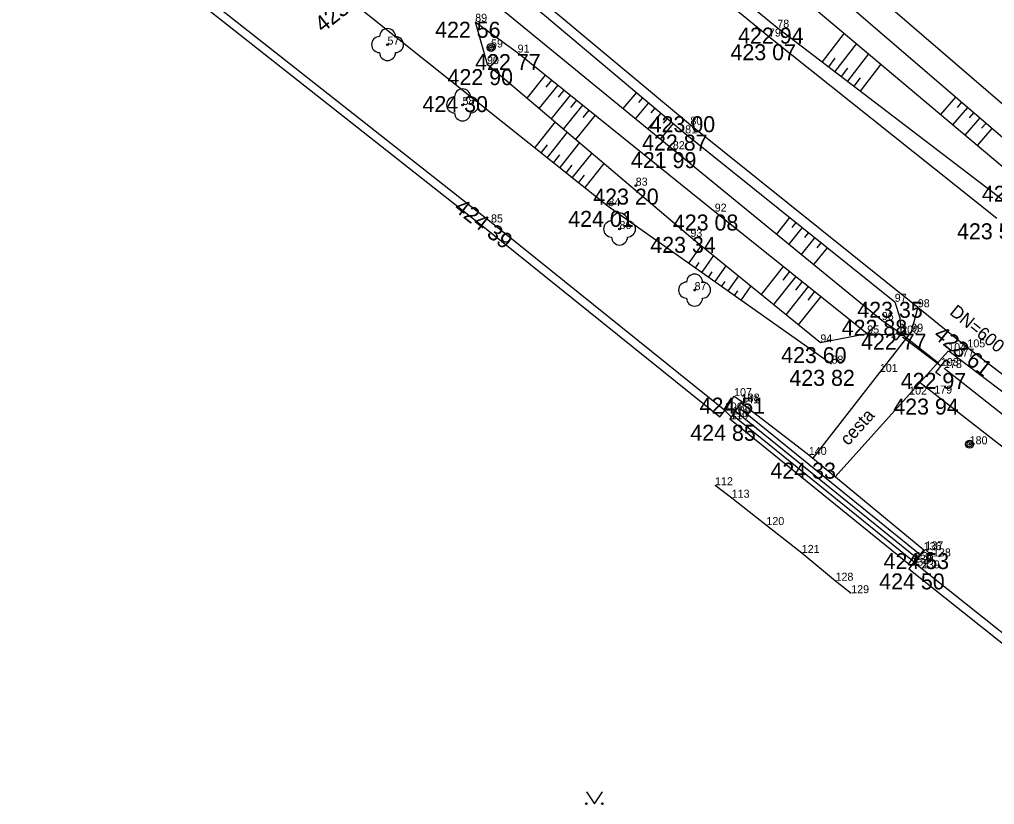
# Model space of a CAD drawing. Extents: x -559180 to -551373, y -1076947 to -1072071.
# Drawn here: x -554603.5 to -554542.6, y -1073678.2 to -1073629.1 of the extents above; entities that cross this region are included whole.
import ezdxf

# ---------------------------------------------------------------- set-up
doc = ezdxf.new("R2010")
doc.units = 0
for name, color, linetype in [('12_PLOTY', 7, 'Continuous'), ('17_KOMUNIKACE', 7, 'Continuous'), ('18_POLOHOPIS', 7, 'Continuous'), ('1_VODA_ZN', 7, 'Continuous'), ('20_EL_ZN', 7, 'Continuous'), ('26_SRAFY', 7, 'Continuous'), ('27_HRANA_PATA', 7, 'Continuous'), ('34_ZELEN', 7, 'Continuous'), ('3_BODY', 7, 'Continuous'), ('40_KANAL_ZN', 7, 'Continuous'), ('45_ZN_KULTURY', 7, 'Continuous'), ('49_POPIS_KANAL', 7, 'Continuous'), ('52_POPIS_UCELOVY', 7, 'Continuous'), ('6_VYSKY', 7, 'Continuous')]:
    doc.layers.add(name, color=color, linetype=linetype)

# ---------------------------------------------------------------- blocks, each defined once
blk = doc.blocks.new('STL')
at = {"layer": '34_ZELEN'}
blk.add_circle((0, 0), 0.05, dxfattribs=at)
for centre, start, end in [((0, 0.5), 0, 180), ((-0.5, 0), 90, 270), ((0.5, 0), 270, 90), ((0, -0.5), 180, 0)]:
    blk.add_arc(centre, 0.5, start, end, dxfattribs=at)
blk = doc.blocks.new('SLB')
at = {"layer": '20_EL_ZN'}
for radius in [0.25, 0.158, 0.05]:
    blk.add_circle((0, 0), radius, dxfattribs=at)
blk = doc.blocks.new('T')
at = {"layer": '6_VYSKY'}
blk.add_circle((0, 0), 0.05, dxfattribs=at)
blk = doc.blocks.new('JS600')
at = {"layer": '49_POPIS_KANAL'}
blk.add_text('DN=600', height=0.8, rotation=0.00002, dxfattribs=at).set_placement((0.752, -0.172))
blk = doc.blocks.new('VYUST')
at = {"layer": '40_KANAL_ZN'}
for p, q in [((-0.35, 0.5), (0, 0.5)), ((0, 0.5), (0, -0.5)), ((0, 0), (3, 0.001)), ((-0.35, -0.5), (0, -0.5))]:
    blk.add_line(p, q, dxfattribs=at)
blk = doc.blocks.new('PARK')
at = {"layer": '45_ZN_KULTURY'}
for p, q in [((-0.5, 0.75), (0, 0)), ((0, 0), (0.5, 0.75))]:
    blk.add_line(p, q, dxfattribs=at)
for centre in [(-0.5, 0), (0.5, 0)]:
    blk.add_circle(centre, 0.05, dxfattribs=at)
blk = doc.blocks.new('POINT_DISPLAY')
blk.add_line((0, 0), (0, 0))

msp = doc.modelspace()

# ---------------------------------------------------------------- linework, layer by layer
at = {"layer": '12_PLOTY'}
for p, q in [((-554574.06, -1073641.83), (-554603.22, -1073618.81)), ((-554603.529, -1073619.202), (-554574.369, -1073642.222)), ((-554538.64, -1073637.43), (-554551.66, -1073626.19)), ((-554559.45, -1073653.59), (-554574.06, -1073641.83)), ((-554574.373, -1073642.219), (-554559.763, -1073653.979)), ((-554559.763, -1073653.979), (-554559.45, -1073653.59)), ((-554559.45, -1073653.59), (-554559.06, -1073653.98)), ((-554560.06, -1073658.26), (-554559.02, -1073659.04)), ((-554559.02, -1073659.04), (-554556.85, -1073660.75)), ((-554556.85, -1073660.75), (-554554.64, -1073662.49)), ((-554554.64, -1073662.49), (-554552.53, -1073664.23)), ((-554547.63, -1073663.1), (-554547.942, -1073663.49)), ((-554547.942, -1073663.49), (-554530.752, -1073677.22)), ((-554530.44, -1073676.83), (-554547.63, -1073663.1)), ((-554552.53, -1073664.23), (-554551.55, -1073665.01))]:
    msp.add_line(p, q, dxfattribs=at)
at = {"layer": '17_KOMUNIKACE'}
for p, q in [((-554573.64, -1073616.25), (-554556.69, -1073630.21)), ((-554578.41, -1073621.68), (-554561.6, -1073635.72)), ((-554556.69, -1073630.21), (-554542.45, -1073641.57)), ((-554561.6, -1073635.72), (-554547.39, -1073647.13)), ((-554547.39, -1073647.13), (-554547.8, -1073648.66)), ((-554547.39, -1073647.13), (-554544.29, -1073649.64)), ((-554547.8, -1073648.66), (-554553.947, -1073656.564)), ((-554552.558, -1073657.73), (-554545.49, -1073649.88)), ((-554545.49, -1073649.88), (-554544.29, -1073649.64)), ((-554544.29, -1073649.64), (-554527.22, -1073662.69))]:
    msp.add_line(p, q, dxfattribs=at)
at = {"layer": '18_POLOHOPIS'}
for p, q in [((-554559.45, -1073653.59), (-554558.87, -1073652.69)), ((-554558.39, -1073653.03), (-554559.142, -1073654.104)), ((-554558.87, -1073652.69), (-554558.39, -1073653.03)), ((-554554.2, -1073656.37), (-554558.446, -1073653.11)), ((-554558.797, -1073653.611), (-554547.424, -1073662.821)), ((-554558.624, -1073653.364), (-554547.236, -1073662.588)), ((-554559.142, -1073654.104), (-554547.8, -1073663.29)), ((-554558.969, -1073653.857), (-554547.612, -1073663.055)), ((-554547.02, -1073662.32), (-554554.2, -1073656.37)), ((-554547.52, -1073662.94), (-554546.91, -1073662.27)), ((-554546.91, -1073662.27), (-554546.44, -1073662.71)), ((-554547.52, -1073662.94), (-554547.02, -1073662.32)), ((-554546.44, -1073662.71), (-554547.151, -1073663.483)), ((-554547.8, -1073663.29), (-554547.52, -1073662.94))]:
    msp.add_line(p, q, dxfattribs=at)
at = {"layer": '26_SRAFY'}
for p, q in [((-554551.996, -1073629.992), (-554553.368, -1073631.79)), ((-554551.23, -1073630.638), (-554552.574, -1073632.397)), ((-554552.564, -1073631.56), (-554552.971, -1073632.093)), ((-554550.465, -1073631.283), (-554551.779, -1073633.004)), ((-554551.778, -1073632.178), (-554552.176, -1073632.7)), ((-554549.7, -1073631.929), (-554550.984, -1073633.611)), ((-554571.809, -1073634.055), (-554570.652, -1073632.621)), ((-554570.612, -1073633.368), (-554570.263, -1073632.934)), ((-554550.992, -1073632.797), (-554551.382, -1073633.307)), ((-554571.047, -1073634.703), (-554569.873, -1073633.248)), ((-554569.839, -1073634.002), (-554569.484, -1073633.562)), ((-554570.285, -1073635.351), (-554569.095, -1073633.876)), ((-554569.065, -1073634.636), (-554568.706, -1073634.19)), ((-554565.795, -1073634.712), (-554564.954, -1073633.714)), ((-554564.822, -1073634.334), (-554564.571, -1073634.036)), ((-554545.958, -1073635.086), (-554545.015, -1073633.99)), ((-554569.522, -1073635.998), (-554568.317, -1073634.504)), ((-554568.292, -1073635.269), (-554567.928, -1073634.818)), ((-554565.022, -1073635.347), (-554564.189, -1073634.358)), ((-554564.055, -1073634.975), (-554563.806, -1073634.68)), ((-554545.194, -1073635.731), (-554544.257, -1073634.642)), ((-554544.918, -1073634.644), (-554544.636, -1073634.316)), ((-554568.76, -1073636.646), (-554567.539, -1073635.132)), ((-554564.248, -1073635.981), (-554563.424, -1073635.002)), ((-554563.288, -1073635.616), (-554563.042, -1073635.324)), ((-554544.429, -1073636.376), (-554543.499, -1073635.294)), ((-554544.158, -1073635.294), (-554543.878, -1073634.968)), ((-554570.055, -1073635.546), (-554571.328, -1073637.142)), ((-554563.475, -1073636.615), (-554562.659, -1073635.646)), ((-554543.665, -1073637.021), (-554542.741, -1073635.946)), ((-554543.398, -1073635.944), (-554543.12, -1073635.62)), ((-554569.292, -1073636.194), (-554570.546, -1073637.766)), ((-554570.558, -1073636.979), (-554570.937, -1073637.454)), ((-554568.53, -1073636.841), (-554569.765, -1073638.389)), ((-554569.782, -1073637.61), (-554570.156, -1073638.078)), ((-554567.767, -1073637.489), (-554568.983, -1073639.013)), ((-554569.006, -1073638.24), (-554569.374, -1073638.701)), ((-554567.005, -1073638.137), (-554568.201, -1073639.637)), ((-554568.23, -1073638.871), (-554568.592, -1073639.325)), ((-554556.207, -1073642.56), (-554555.377, -1073641.528)), ((-554555.432, -1073643.193), (-554554.597, -1073642.154)), ((-554555.237, -1073642.152), (-554554.987, -1073641.841)), ((-554554.658, -1073643.826), (-554553.818, -1073642.781)), ((-554554.459, -1073642.78), (-554554.208, -1073642.467)), ((-554560.932, -1073643.273), (-554561.701, -1073644.361)), ((-554553.681, -1073643.408), (-554553.428, -1073643.094)), ((-554560.155, -1073643.905), (-554560.884, -1073644.938)), ((-554553.884, -1073644.459), (-554553.038, -1073643.407)), ((-554561.068, -1073644.331), (-554561.292, -1073644.649)), ((-554559.377, -1073644.537), (-554560.067, -1073645.515)), ((-554557.165, -1073646.335), (-554555.773, -1073644.594)), ((-554560.263, -1073644.925), (-554560.476, -1073645.226)), ((-554558.599, -1073645.169), (-554559.25, -1073646.091)), ((-554556.389, -1073646.965), (-554554.992, -1073645.218)), ((-554555.801, -1073645.429), (-554555.383, -1073644.906)), ((-554559.457, -1073645.518), (-554559.659, -1073645.803)), ((-554557.821, -1073645.801), (-554558.433, -1073646.668)), ((-554555.021, -1073646.056), (-554554.601, -1073645.531)), ((-554558.652, -1073646.111), (-554558.842, -1073646.38)), ((-554555.613, -1073647.596), (-554554.211, -1073645.843)), ((-554554.242, -1073646.682), (-554553.82, -1073646.155)), ((-554554.837, -1073648.227), (-554553.43, -1073646.467))]:
    msp.add_line(p, q, dxfattribs=at)
at = {"layer": '27_HRANA_PATA'}
for p, q in [((-554573.17, -1073615.64), (-554556.17, -1073629.65)), ((-554578.71, -1073622.13), (-554561.93, -1073636.26)), ((-554579.64, -1073623.36), (-554562.7, -1073637.25)), ((-554553.84, -1073626.4), (-554539.83, -1073638.45)), ((-554583.63, -1073627.33), (-554566.73, -1073640.81)), ((-554554.76, -1073627.66), (-554540.88, -1073639.37)), ((-554575.05, -1073629.28), (-554574.31, -1073631.93)), ((-554575.05, -1073629.28), (-554572.4, -1073631.21)), ((-554556.17, -1073629.65), (-554541.99, -1073640.48)), ((-554572.4, -1073631.21), (-554560.08, -1073641.15)), ((-554574.31, -1073631.93), (-554561.6, -1073642.73)), ((-554561.93, -1073636.26), (-554548.83, -1073646.79)), ((-554562.7, -1073637.25), (-554549.64, -1073647.93)), ((-554566.73, -1073640.81), (-554552.78, -1073650.66)), ((-554560.08, -1073641.15), (-554550.55, -1073648.77)), ((-554561.6, -1073642.73), (-554553.48, -1073649.33)), ((-554549.64, -1073647.93), (-554548.43, -1073648.78)), ((-554553.48, -1073649.33), (-554550.55, -1073648.77)), ((-554545.43, -1073649.868), (-554527.72, -1073663.42)), ((-554545.75, -1073650.93), (-554528.7, -1073664.46)), ((-554547.25, -1073651.835), (-554529.54, -1073665.66))]:
    msp.add_line(p, q, dxfattribs=at)
for points in [[(-554548.83, -1073646.79), (-554548.522, -1073647.798), (-554548.43, -1073648.78)], [(-554550.55, -1073648.77), (-554549.384, -1073648.844), (-554548.43, -1073648.78)]]:
    msp.add_lwpolyline(points, dxfattribs=at)

# ---------------------------------------------------------------- block references
at = {"layer": '1_VODA_ZN'}
for p in [(-554575.05, -1073629.28), (-554556.17, -1073629.65), (-554556.69, -1073630.21), (-554580.53, -1073630.71), (-554574.06, -1073630.89), (-554572.4, -1073631.21), (-554574.31, -1073631.93), (-554552.621, -1073633.724), (-554552.614, -1073633.737), (-554575.84, -1073634.48), (-554561.6, -1073635.72), (-554561.93, -1073636.26), (-554562.7, -1073637.25), (-554565.02, -1073639.53), (-554566.73, -1073640.81), (-554560.08, -1073641.15), (-554574.06, -1073641.83), (-554566.03, -1073642.24), (-554561.6, -1073642.73), (-554561.34, -1073646.06), (-554548.83, -1073646.79), (-554547.39, -1073647.13), (-554549.64, -1073647.93), (-554550.55, -1073648.77), (-554548.43, -1073648.78), (-554547.8, -1073648.66), (-554553.48, -1073649.33), (-554545.49, -1073649.88), (-554544.29, -1073649.64), (-554552.78, -1073650.66), (-554544.97, -1073650.22), (-554549.76, -1073651.18), (-554545.95, -1073650.81), (-554545.75, -1073650.93), (-554546.36, -1073652.53), (-554558.87, -1073652.69), (-554558.42, -1073653.13), (-554558.39, -1073653.03), (-554547.93, -1073652.59), (-554559.45, -1073653.59), (-554559.11, -1073654.13), (-554559.06, -1073653.98), (-554558.95, -1073653.83), (-554544.15, -1073655.7), (-554554.2, -1073656.37), (-554560.06, -1073658.26), (-554559.02, -1073659.04), (-554556.85, -1073660.75), (-554546.91, -1073662.27), (-554554.64, -1073662.49), (-554547.02, -1073662.32), (-554546.44, -1073662.71), (-554547.8, -1073663.29), (-554547.63, -1073663.1), (-554547.52, -1073662.94), (-554547.13, -1073663.46), (-554552.53, -1073664.23), (-554551.55, -1073665.01)]:
    msp.add_blockref('POINT_DISPLAY', p, dxfattribs=at)
at = {"layer": '20_EL_ZN'}
for p in [(-554574.06, -1073630.89), (-554544.15, -1073655.7)]:
    msp.add_blockref('SLB', p, dxfattribs=at)
at = {"layer": '34_ZELEN'}
for p in [(-554580.53, -1073630.71), (-554575.84, -1073634.48), (-554566.03, -1073642.24), (-554561.34, -1073646.06)]:
    msp.add_blockref('STL', p, dxfattribs=at)
at = {"layer": '40_KANAL_ZN'}
for p, xscale, yscale, rotation in [((-554548.43, -1073648.78), 0.9999991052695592, 0.9999991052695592, -38.28837769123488), ((-554545.95, -1073650.81), 0.999997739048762, 0.999997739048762, 142.70486412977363)]:
    msp.add_blockref('VYUST', p, dxfattribs=dict(at, xscale=xscale, yscale=yscale, rotation=rotation))
at = {"layer": '45_ZN_KULTURY'}
msp.add_blockref('PARK', (-554567.604, -1073678.172), dxfattribs=at)
at = {"layer": '49_POPIS_KANAL', "xscale": 0.9999989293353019, "yscale": 0.9999989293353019, "rotation": -39.193498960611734}
msp.add_blockref('JS600', (-554545.927, -1073646.917), dxfattribs=at)
at = {"layer": '6_VYSKY'}
msp.add_blockref('T', (-554565.02, -1073639.53), dxfattribs=at)
msp.add_blockref('T', (-554565.02, -1073639.53), dxfattribs=at)

# ---------------------------------------------------------------- texts
at = {"layer": '3_BODY'}
for s, p in [('89', (-554575.05, -1073629.28)), ('78', (-554556.17, -1073629.65)), ('79', (-554556.69, -1073630.21)), ('57', (-554580.53, -1073630.71)), ('59', (-554574.06, -1073630.89)), ('91', (-554572.4, -1073631.21)), ('90', (-554574.31, -1073631.93)), ('58', (-554575.84, -1073634.48)), ('80', (-554561.6, -1073635.72)), ('81', (-554561.93, -1073636.26)), ('82', (-554562.7, -1073637.25)), ('83', (-554565.02, -1073639.53)), ('84', (-554566.73, -1073640.81)), ('92', (-554560.08, -1073641.15)), ('85', (-554574.06, -1073641.83)), ('86', (-554566.03, -1073642.24)), ('93', (-554561.6, -1073642.73)), ('87', (-554561.34, -1073646.06)), ('97', (-554548.83, -1073646.79)), ('98', (-554547.39, -1073647.13)), ('96', (-554549.64, -1073647.93)), ('95', (-554550.55, -1073648.77)), ('99', (-554547.8, -1073648.66)), ('94', (-554553.48, -1073649.33)), ('100', (-554548.43, -1073648.78)), ('104', (-554545.49, -1073649.88)), ('105', (-554544.29, -1073649.64)), ('177', (-554544.97, -1073650.22)), ('88', (-554552.78, -1073650.66)), ('101', (-554549.76, -1073651.18)), ('103', (-554545.95, -1073650.81)), ('178', (-554545.75, -1073650.93)), ('107', (-554558.87, -1073652.69)), ('108', (-554558.39, -1073653.03)), ('102', (-554547.93, -1073652.59)), ('179', (-554546.36, -1073652.53)), ('106', (-554559.45, -1073653.59)), ('141', (-554558.42, -1073653.13)), ('110', (-554559.11, -1073654.13)), ('111', (-554559.06, -1073653.98)), ('109', (-554558.95, -1073653.83)), ('180', (-554544.15, -1073655.7)), ('140', (-554554.2, -1073656.37)), ('112', (-554560.06, -1073658.26)), ('113', (-554559.02, -1073659.04)), ('120', (-554556.85, -1073660.75)), ('121', (-554554.64, -1073662.49)), ('136', (-554547.02, -1073662.32)), ('137', (-554546.91, -1073662.27)), ('138', (-554546.44, -1073662.71)), ('134', (-554547.8, -1073663.29)), ('133', (-554547.63, -1073663.1)), ('135', (-554547.52, -1073662.94)), ('139', (-554547.13, -1073663.46)), ('128', (-554552.53, -1073664.23)), ('129', (-554551.55, -1073665.01))]:
    msp.add_text(s, height=0.5, dxfattribs=at).set_placement(p)
at = {"layer": '52_POPIS_UCELOVY'}
msp.add_text('cesta', height=0.8, rotation=48.00069, dxfattribs=at).set_placement((-554551.74, -1073655.829))
at = {"layer": '6_VYSKY'}
for s, rotation, p in [('423 83', 38.17444, (-554584.58, -1073629.995)), ('424 39', 322.01423, (-554576.443, -1073641.042)), ('423 61', 321.67989, (-554546.468, -1073648.988))]:
    msp.add_text(s, height=1, rotation=rotation, dxfattribs=at).set_placement(p)
for s, p in [('422 56', (-554577.555, -1073630.28)), ('422 94', (-554558.62, -1073630.65)), ('423 07', (-554559.094, -1073631.686)), ('422 77', (-554575.052, -1073632.302)), ('422 90', (-554576.779, -1073633.243)), ('424 30', (-554578.345, -1073634.928)), ('423 00', (-554564.146, -1073636.187)), ('422 87', (-554564.619, -1073637.334)), ('421 99', (-554565.316, -1073638.433)), ('423 20', (-554567.672, -1073640.714)), ('422 74', (-554543.385, -1073640.535)), ('424 01', (-554569.235, -1073642.104)), ('423 08', (-554562.695, -1073642.334)), ('423 54', (-554544.937, -1073642.883)), ('423 34', (-554564.105, -1073643.73)), ('423 35', (-554551.17, -1073647.79)), ('422 88', (-554552.145, -1073648.913)), ('422 77', (-554550.935, -1073649.78)), ('423 60', (-554555.93, -1073650.624)), ('423 82', (-554555.414, -1073652.047)), ('422 97', (-554548.455, -1073652.233)), ('424 51', (-554561.026, -1073653.782)), ('423 94', (-554548.921, -1073653.842)), ('424 85', (-554561.606, -1073655.48)), ('424 33', (-554556.595, -1073657.849)), ('424 53', (-554549.525, -1073663.504)), ('424 50', (-554549.8, -1073664.773))]:
    msp.add_text(s, height=1, dxfattribs=at).set_placement(p)

doc.saveas('drawing.dxf')
